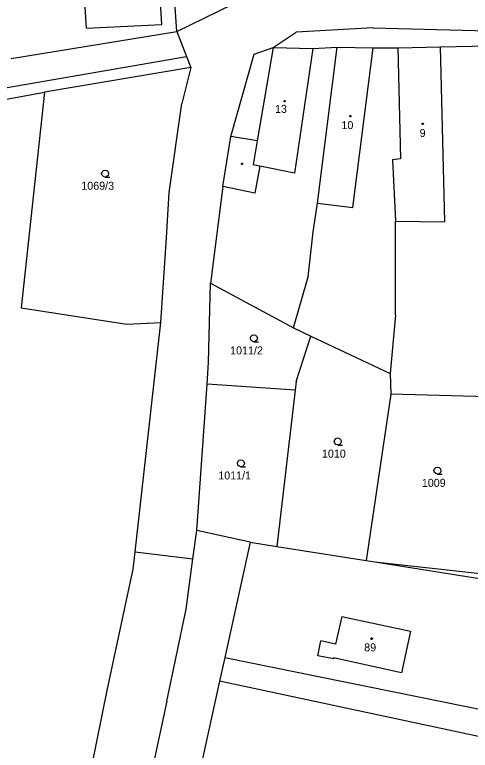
# Model space of a CAD drawing. Extents: x -852001 to -842497, y -1063614 to -1052182.
# Drawn here: x -849610.9 to -849514.2, y -1056500 to -1056343.8 of the extents above; entities that cross this region are included whole.
import ezdxf

# ---------------------------------------------------------------- set-up
doc = ezdxf.new("R2010")
doc.units = 0
for name, color, linetype in [('Default', 7, 'Continuous'), ('KN_HRANICE', 7, 'Continuous'), ('KN_KULTURY', 7, 'Continuous'), ('KN_PARCELY', 7, 'Continuous'), ('KN_SLUCKY', 7, 'Continuous')]:
    doc.layers.add(name, color=color, linetype=linetype)

# ---------------------------------------------------------------- blocks, each defined once
blk = doc.blocks.new('304')
at = {"layer": 'Default'}
blk.add_lwpolyline([(0, 0), (-0.38, 0.1), (-0.65, 0.37), (-0.75, 0.74), (-0.65, 1.11), (-0.38, 1.38), (-0.01, 1.48), (0.36, 1.38), (0.63, 1.11), (0.73, 0.73), (0.63, 0.35), (0.36, 0.08), (-0.02, -0.02), (0.98, -0.02)], dxfattribs=at)
blk = doc.blocks.new('402')
at = {"layer": 'Default'}
blk.add_lwpolyline([(0.09, 0.15), (0.18, 0), (0.09, -0.15), (-0.09, -0.15), (-0.18, 0), (-0.09, 0.15), (0.09, 0.15)], dxfattribs=at)

msp = doc.modelspace()

# ---------------------------------------------------------------- linework, layer by layer
at = {"layer": 'KN_HRANICE'}
for p, q in [((-849576.45, -1056347.39), (-849578.15, -1056322.42)), ((-849576.45, -1056347.39), (-849578.15, -1056322.42)), ((-849576.45, -1056347.39), (-849559.57, -1056339.1)), ((-849576.45, -1056347.39), (-849559.57, -1056339.1)), ((-849534.81, -1056346.62), (-849551.16, -1056347.5)), ((-849534.81, -1056346.62), (-849551.16, -1056347.5)), ((-849534.81, -1056346.62), (-849457.69, -1056348.54)), ((-849534.81, -1056346.62), (-849457.69, -1056348.54)), ((-849611.68, -1056353.09), (-849576.45, -1056347.39)), ((-849611.68, -1056353.09), (-849576.45, -1056347.39)), ((-849576.45, -1056347.39), (-849574.4, -1056352.7)), ((-849576.45, -1056347.39), (-849574.4, -1056352.7)), ((-849556.04, -1056350.8), (-849551.16, -1056347.5)), ((-849556.04, -1056350.8), (-849551.16, -1056347.5)), ((-849560.02, -1056352.2), (-849556.04, -1056350.8)), ((-849560.02, -1056352.2), (-849556.04, -1056350.8)), ((-849556.04, -1056350.8), (-849547.59, -1056351.01)), ((-849556.04, -1056350.8), (-849547.59, -1056351.01)), ((-849547.59, -1056351.01), (-849542.41, -1056350.72)), ((-849547.59, -1056351.01), (-849542.41, -1056350.72)), ((-849546.62, -1056383.82), (-849542.41, -1056350.72)), ((-849546.62, -1056383.82), (-849542.41, -1056350.72)), ((-849542.41, -1056350.72), (-849534.78, -1056350.83)), ((-849542.41, -1056350.72), (-849534.78, -1056350.83)), ((-849534.78, -1056350.83), (-849529.54, -1056350.88)), ((-849534.78, -1056350.83), (-849529.54, -1056350.88)), ((-849529.54, -1056350.88), (-849520.48, -1056350.65)), ((-849529.54, -1056350.88), (-849520.48, -1056350.65)), ((-849529.54, -1056350.88), (-849528.97, -1056374.41)), ((-849529.54, -1056350.88), (-849528.97, -1056374.41)), ((-849520.48, -1056350.65), (-849500.05, -1056350.21)), ((-849520.48, -1056350.65), (-849500.05, -1056350.21)), ((-849685.84, -1056371.84), (-849574.4, -1056352.7)), ((-849685.84, -1056371.84), (-849574.4, -1056352.7)), ((-849574.4, -1056352.7), (-849573.5, -1056355.04)), ((-849574.4, -1056352.7), (-849573.5, -1056355.04)), ((-849564.99, -1056369.69), (-849560.02, -1056352.2)), ((-849564.99, -1056369.69), (-849560.02, -1056352.2)), ((-849573.5, -1056355.04), (-849604.58, -1056360.3)), ((-849573.5, -1056355.04), (-849604.58, -1056360.3)), ((-849573.5, -1056355.04), (-849575.39, -1056362.66)), ((-849573.5, -1056355.04), (-849575.39, -1056362.66)), ((-849633.36, -1056365.59), (-849604.58, -1056360.3)), ((-849633.36, -1056365.59), (-849604.58, -1056360.3)), ((-849604.58, -1056360.3), (-849609.54, -1056406.05)), ((-849604.58, -1056360.3), (-849609.54, -1056406.05)), ((-849578.13, -1056381.59), (-849575.39, -1056362.66)), ((-849578.13, -1056381.59), (-849575.39, -1056362.66)), ((-849566.68, -1056380.28), (-849564.99, -1056369.69)), ((-849566.68, -1056380.28), (-849564.99, -1056369.69)), ((-849528.97, -1056374.41), (-849530.67, -1056374.61)), ((-849528.97, -1056374.41), (-849530.67, -1056374.61)), ((-849530.67, -1056374.61), (-849530.07, -1056387.67)), ((-849530.67, -1056374.61), (-849530.07, -1056387.67)), ((-849566.68, -1056380.28), (-849569.32, -1056400.81)), ((-849566.68, -1056380.28), (-849569.32, -1056400.81)), ((-849578.69, -1056391.21), (-849578.13, -1056381.59)), ((-849578.69, -1056391.21), (-849578.13, -1056381.59)), ((-849547.5, -1056389.93), (-849546.62, -1056383.82)), ((-849547.5, -1056389.93), (-849546.62, -1056383.82)), ((-849530, -1056407.52), (-849530.07, -1056387.67)), ((-849530, -1056407.52), (-849530.07, -1056387.67)), ((-849548.57, -1056399.5), (-849547.5, -1056389.93)), ((-849548.57, -1056399.5), (-849547.5, -1056389.93)), ((-849579.89, -1056409.19), (-849578.69, -1056391.21)), ((-849579.89, -1056409.19), (-849578.69, -1056391.21)), ((-849551.71, -1056410.33), (-849548.57, -1056399.5)), ((-849551.71, -1056410.33), (-849548.57, -1056399.5)), ((-849569.73, -1056417.59), (-849569.32, -1056400.81)), ((-849569.73, -1056417.59), (-849569.32, -1056400.81)), ((-849569.32, -1056400.81), (-849551.71, -1056410.33)), ((-849569.32, -1056400.81), (-849551.71, -1056410.33)), ((-849609.54, -1056406.05), (-849587.11, -1056409.52)), ((-849609.54, -1056406.05), (-849587.11, -1056409.52)), ((-849530, -1056407.52), (-849531.15, -1056419.97)), ((-849530, -1056407.52), (-849531.15, -1056419.97)), ((-849587.11, -1056409.52), (-849579.89, -1056409.19)), ((-849587.11, -1056409.52), (-849579.89, -1056409.19)), ((-849585.31, -1056457.89), (-849579.89, -1056409.19)), ((-849585.31, -1056457.89), (-849579.89, -1056409.19)), ((-849551.71, -1056410.33), (-849548.04, -1056412.05)), ((-849551.71, -1056410.33), (-849548.04, -1056412.05)), ((-849551.15, -1056421.68), (-849548.04, -1056412.05)), ((-849551.15, -1056421.68), (-849548.04, -1056412.05)), ((-849548.04, -1056412.05), (-849531.15, -1056419.97)), ((-849548.04, -1056412.05), (-849531.15, -1056419.97)), ((-849570.06, -1056422.29), (-849569.73, -1056417.59)), ((-849570.06, -1056422.29), (-849569.73, -1056417.59)), ((-849531.15, -1056419.97), (-849531.06, -1056424.37)), ((-849531.15, -1056419.97), (-849531.06, -1056424.37)), ((-849551.15, -1056421.68), (-849551.37, -1056423.56)), ((-849551.15, -1056421.68), (-849551.37, -1056423.56)), ((-849572.24, -1056453.32), (-849570.06, -1056422.29)), ((-849572.24, -1056453.32), (-849570.06, -1056422.29)), ((-849551.37, -1056423.56), (-849570.06, -1056422.29)), ((-849551.37, -1056423.56), (-849570.06, -1056422.29)), ((-849551.37, -1056423.56), (-849555.21, -1056456.71)), ((-849551.37, -1056423.56), (-849555.21, -1056456.71)), ((-849531.06, -1056424.37), (-849536.26, -1056459.7)), ((-849531.06, -1056424.37), (-849536.26, -1056459.7)), ((-849507.03, -1056425.02), (-849531.06, -1056424.37)), ((-849507.03, -1056425.02), (-849531.06, -1056424.37)), ((-849573.04, -1056459.35), (-849572.24, -1056453.32)), ((-849573.04, -1056459.35), (-849572.24, -1056453.32)), ((-849560.89, -1056455.81), (-849572.24, -1056453.32)), ((-849560.89, -1056455.81), (-849572.24, -1056453.32)), ((-849560.89, -1056455.81), (-849566.27, -1056480.31)), ((-849560.89, -1056455.81), (-849566.27, -1056480.31)), ((-849560.89, -1056455.81), (-849555.21, -1056456.71)), ((-849560.89, -1056455.81), (-849555.21, -1056456.71)), ((-849555.21, -1056456.71), (-849536.26, -1056459.7)), ((-849555.21, -1056456.71), (-849536.26, -1056459.7)), ((-849585.72, -1056461.57), (-849585.31, -1056457.89)), ((-849585.72, -1056461.57), (-849585.31, -1056457.89)), ((-849585.31, -1056457.89), (-849573.04, -1056459.35)), ((-849585.31, -1056457.89), (-849573.04, -1056459.35)), ((-849574.46, -1056470.04), (-849573.04, -1056459.35)), ((-849574.46, -1056470.04), (-849573.04, -1056459.35)), ((-849536.26, -1056459.7), (-849534.42, -1056460.02)), ((-849536.26, -1056459.7), (-849534.42, -1056460.02)), ((-849534.42, -1056460.02), (-849512.05, -1056462.5)), ((-849534.42, -1056460.02), (-849486.28, -1056467.61)), ((-849534.42, -1056460.02), (-849512.05, -1056462.5)), ((-849534.42, -1056460.02), (-849486.28, -1056467.61)), ((-849591.21, -1056486.93), (-849585.72, -1056461.57)), ((-849591.21, -1056486.93), (-849585.72, -1056461.57)), ((-849578.61, -1056489.59), (-849574.46, -1056470.04)), ((-849578.61, -1056489.59), (-849574.46, -1056470.04)), ((-849541.4, -1056471.57), (-849542.79, -1056477.49)), ((-849541.4, -1056471.57), (-849542.79, -1056477.49)), ((-849541.4, -1056471.57), (-849526.88, -1056474.69)), ((-849541.4, -1056471.57), (-849526.88, -1056474.69)), ((-849526.88, -1056474.69), (-849528.79, -1056483.54)), ((-849526.88, -1056474.69), (-849528.79, -1056483.54)), ((-849546.56, -1056479.92), (-849545.91, -1056476.77)), ((-849546.56, -1056479.92), (-849545.91, -1056476.77)), ((-849542.79, -1056477.49), (-849545.91, -1056476.77)), ((-849542.79, -1056477.49), (-849545.91, -1056476.77)), ((-849566.27, -1056480.31), (-849567.38, -1056485.36)), ((-849566.27, -1056480.31), (-849567.38, -1056485.36)), ((-849566.27, -1056480.31), (-849471.74, -1056499.48)), ((-849566.27, -1056480.31), (-849471.74, -1056499.48)), ((-849543.23, -1056480.62), (-849546.56, -1056479.92)), ((-849543.23, -1056480.62), (-849546.56, -1056479.92)), ((-849543.17, -1056480.41), (-849543.23, -1056480.62)), ((-849543.17, -1056480.41), (-849543.23, -1056480.62)), ((-849528.79, -1056483.54), (-849543.17, -1056480.41)), ((-849528.79, -1056483.54), (-849543.17, -1056480.41)), ((-849567.38, -1056485.36), (-849598.49, -1056626.95)), ((-849567.38, -1056485.36), (-849598.49, -1056626.95)), ((-849477.73, -1056504.47), (-849567.38, -1056485.36)), ((-849477.73, -1056504.47), (-849567.38, -1056485.36)), ((-849601.24, -1056537.2), (-849591.21, -1056486.93)), ((-849601.24, -1056537.2), (-849591.21, -1056486.93)), ((-849578.61, -1056489.59), (-849604.54, -1056611.95)), ((-849578.61, -1056489.59), (-849604.54, -1056611.95))]:
    msp.add_line(p, q, dxfattribs=at)
at = {"layer": 'KN_SLUCKY'}
for p, q in [((-849579.67, -1056345.88), (-849580.93, -1056322.58)), ((-849579.67, -1056345.88), (-849580.93, -1056322.58)), ((-849596.08, -1056341.09), (-849595.73, -1056346.69)), ((-849596.08, -1056341.09), (-849595.73, -1056346.69)), ((-849595.73, -1056346.69), (-849579.67, -1056345.88)), ((-849595.73, -1056346.69), (-849579.67, -1056345.88)), ((-849556.04, -1056350.8), (-849559.41, -1056370.58)), ((-849556.04, -1056350.8), (-849559.41, -1056370.58)), ((-849547.59, -1056351.01), (-849551.51, -1056377.44)), ((-849547.59, -1056351.01), (-849551.51, -1056377.44)), ((-849539.06, -1056384.74), (-849534.78, -1056350.83)), ((-849539.06, -1056384.74), (-849534.78, -1056350.83)), ((-849519.54, -1056387.79), (-849520.48, -1056350.65)), ((-849519.54, -1056387.79), (-849520.48, -1056350.65)), ((-849559.41, -1056370.58), (-849564.99, -1056369.69)), ((-849559.41, -1056370.58), (-849564.99, -1056369.69)), ((-849559.41, -1056370.58), (-849560.28, -1056375.69)), ((-849559.41, -1056370.58), (-849560.28, -1056375.69)), ((-849558.83, -1056375.98), (-849560.28, -1056375.69)), ((-849558.83, -1056375.98), (-849560.28, -1056375.69)), ((-849558.83, -1056375.98), (-849559.93, -1056381.74)), ((-849558.83, -1056375.98), (-849559.93, -1056381.74)), ((-849551.51, -1056377.44), (-849558.83, -1056375.98)), ((-849551.51, -1056377.44), (-849558.83, -1056375.98)), ((-849559.93, -1056381.74), (-849566.68, -1056380.28)), ((-849559.93, -1056381.74), (-849566.68, -1056380.28)), ((-849546.62, -1056383.82), (-849539.06, -1056384.74)), ((-849546.62, -1056383.82), (-849539.06, -1056384.74)), ((-849530.07, -1056387.67), (-849519.54, -1056387.79)), ((-849530.07, -1056387.67), (-849519.54, -1056387.79))]:
    msp.add_line(p, q, dxfattribs=at)

# ---------------------------------------------------------------- block references
at = {"layer": 'KN_KULTURY'}
for name, p in [('402', (-849553.59, -1056362.16)), ('402', (-849553.59, -1056362.16)), ('402', (-849539.6, -1056365.36)), ('402', (-849539.6, -1056365.36)), ('402', (-849524.25, -1056366.97)), ('402', (-849524.25, -1056366.97)), ('402', (-849562.61, -1056375.5)), ('402', (-849562.61, -1056375.5)), ('304', (-849591.69, -1056378.29)), ('304', (-849591.69, -1056378.29)), ('304', (-849560.09, -1056413.25)), ('304', (-849560.09, -1056413.25)), ('304', (-849542.29, -1056435.17)), ('304', (-849542.29, -1056435.17)), ('304', (-849562.85, -1056439.81)), ('304', (-849562.85, -1056439.81)), ('304', (-849521.12, -1056441.37)), ('304', (-849521.12, -1056441.37)), ('402', (-849535.1, -1056476.31)), ('402', (-849535.1, -1056476.31))]:
    msp.add_blockref(name, p, dxfattribs=at)

# ---------------------------------------------------------------- texts
at = {"layer": 'KN_PARCELY'}
for s, p in [('13', (-849555.61, -1056364.67)), ('13', (-849555.61, -1056364.67)), ('10', (-849541.51, -1056368.12)), ('10', (-849541.51, -1056368.12)), ('9', (-849524.91, -1056369.79)), ('9', (-849524.91, -1056369.79)), ('1069/3', (-849596.75, -1056380.99)), ('1069/3', (-849596.75, -1056380.99)), ('1011/2', (-849565.15, -1056415.95)), ('1011/2', (-849565.15, -1056415.95)), ('1010', (-849545.65, -1056437.87)), ('1010', (-849545.65, -1056437.87)), ('1011/1', (-849567.67, -1056442.51)), ('1011/1', (-849567.67, -1056442.51)), ('1009', (-849524.44, -1056444.07)), ('1009', (-849524.44, -1056444.07)), ('89', (-849536.68, -1056479.01)), ('89', (-849536.68, -1056479.01))]:
    msp.add_text(s, height=1.7, dxfattribs=at).set_placement(p)

doc.saveas('drawing.dxf')
